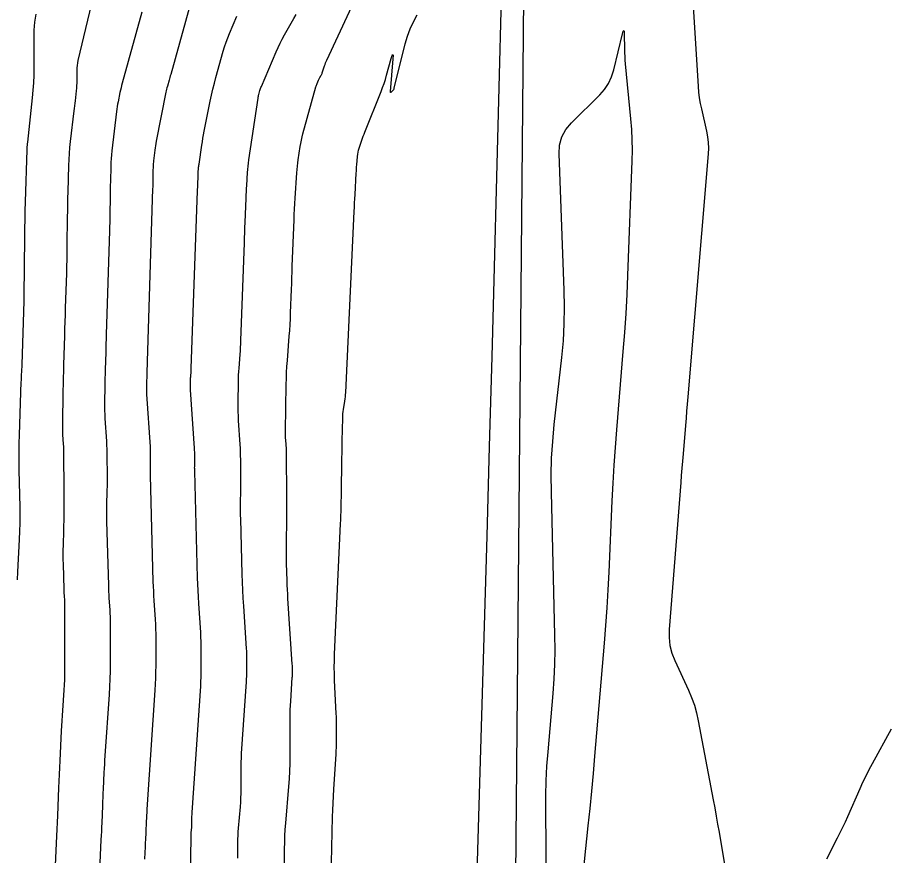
# Model space of a CAD drawing. Extents: x 1768942 to 1774819, y 723037 to 732099.
# Drawn here: x 1770553 to 1770610.2, y 731123.3 to 731178.5 of the extents above; entities that cross this region are included whole.
import ezdxf

# ---------------------------------------------------------------- set-up
doc = ezdxf.new("R2010")
doc.units = 0
doc.layers.add('R_Contours', color=7, linetype='Continuous')
doc.layers.add('R_Horz Alg', color=7, linetype='Continuous')

msp = doc.modelspace()

# ---------------------------------------------------------------- linework, layer by layer
at = {"layer": 'R_Contours'}
for points in [[(1770570.628, 731122.013), (1770570.632, 731123.746), (1770570.637, 731124.167), (1770570.652, 731124.588), (1770570.675, 731125.008), (1770570.707, 731125.427), (1770570.917, 731127.851), (1770570.955, 731128.354), (1770570.982, 731128.858), (1770570.997, 731129.362), (1770571.002, 731129.866), (1770570.996, 731132.328), (1770570.998, 731132.612), (1770571.004, 731132.896), (1770571.016, 731133.179), (1770571.033, 731133.463), (1770571.138, 731135.016), (1770571.142, 731135.089), (1770571.145, 731135.163), (1770571.147, 731135.236), (1770571.148, 731135.31), (1770571.148, 731135.603), (1770571.148, 731135.677), (1770571.146, 731135.75), (1770571.143, 731135.823), (1770571.139, 731135.897), (1770570.851, 731140.23), (1770570.833, 731140.521), (1770570.818, 731140.813), (1770570.806, 731141.105), (1770570.797, 731141.397), (1770570.765, 731142.565), (1770570.758, 731142.857), (1770570.754, 731143.149), (1770570.753, 731143.441), (1770570.755, 731143.733), (1770570.774, 731145.586), (1770570.778, 731145.992), (1770570.779, 731146.398), (1770570.78, 731146.805), (1770570.778, 731147.211), (1770570.766, 731149.496), (1770570.764, 731149.642), (1770570.76, 731149.788), (1770570.754, 731149.934), (1770570.745, 731150.079), (1770570.707, 731150.662), (1770570.699, 731150.808), (1770570.693, 731150.954), (1770570.691, 731151.1), (1770570.692, 731151.246), (1770570.737, 731154.321), (1770570.746, 731154.717), (1770570.761, 731155.113), (1770570.783, 731155.509), (1770570.811, 731155.904), (1770570.939, 731157.507), (1770570.968, 731157.892), (1770570.992, 731158.277), (1770571.012, 731158.662), (1770571.028, 731159.047), (1770571.082, 731160.588), (1770571.096, 731160.974), (1770571.11, 731161.359), (1770571.124, 731161.744), (1770571.138, 731162.13), (1770571.254, 731165.182), (1770571.268, 731165.535), (1770571.285, 731165.888), (1770571.305, 731166.241), (1770571.327, 731166.593), (1770571.438, 731168.275), (1770571.455, 731168.492), (1770571.476, 731168.708), (1770571.501, 731168.923), (1770571.531, 731169.138), (1770571.658, 731169.998), (1770571.693, 731170.212), (1770571.735, 731170.425), (1770571.783, 731170.637), (1770571.838, 731170.847), (1770572.697, 731173.933), (1770572.714, 731173.988), (1770572.732, 731174.043), (1770572.752, 731174.097), (1770572.773, 731174.15), (1770572.874, 731174.386), (1770572.892, 731174.426), (1770572.911, 731174.466), (1770572.931, 731174.505), (1770572.953, 731174.544), (1770573.04, 731174.697), (1770573.061, 731174.736), (1770573.079, 731174.775), (1770573.096, 731174.816), (1770573.111, 731174.857), (1770573.265, 731175.327), (1770573.297, 731175.419), (1770573.331, 731175.51), (1770573.368, 731175.6), (1770573.408, 731175.688), (1770576.244, 731181.802)], [(1770558.277, 731181.007), (1770557.012, 731175.673), (1770556.978, 731175.511), (1770556.954, 731175.347), (1770556.939, 731175.182), (1770556.934, 731175.016), (1770556.933, 731174.349), (1770556.931, 731174.182), (1770556.924, 731174.016), (1770556.913, 731173.85), (1770556.897, 731173.684), (1770556.824, 731173.018), (1770556.806, 731172.852), (1770556.788, 731172.685), (1770556.768, 731172.519), (1770556.749, 731172.353), (1770556.509, 731170.331), (1770556.467, 731169.939), (1770556.434, 731169.545), (1770556.41, 731169.151), (1770556.394, 731168.757), (1770556.345, 731167.027), (1770556.334, 731166.607), (1770556.325, 731166.187), (1770556.317, 731165.767), (1770556.312, 731165.347), (1770556.291, 731163.461), (1770556.285, 731163.007), (1770556.277, 731162.553), (1770556.266, 731162.099), (1770556.253, 731161.645), (1770556.181, 731159.379), (1770556.166, 731158.918), (1770556.152, 731158.457), (1770556.138, 731157.997), (1770556.124, 731157.536), (1770556.067, 731155.63), (1770556.055, 731155.201), (1770556.045, 731154.772), (1770556.036, 731154.343), (1770556.028, 731153.913), (1770555.992, 731151.65), (1770555.991, 731151.493), (1770555.994, 731151.337), (1770555.999, 731151.181), (1770556.007, 731151.025), (1770556.047, 731150.401), (1770556.056, 731150.245), (1770556.062, 731150.088), (1770556.067, 731149.932), (1770556.069, 731149.776), (1770556.09, 731147.391), (1770556.092, 731146.963), (1770556.091, 731146.536), (1770556.086, 731146.109), (1770556.078, 731145.681), (1770556.033, 731143.733), (1770556.028, 731143.425), (1770556.026, 731143.117), (1770556.029, 731142.809), (1770556.035, 731142.502), (1770556.08, 731140.853), (1770556.083, 731140.754), (1770556.088, 731140.655), (1770556.093, 731140.556), (1770556.099, 731140.458), (1770556.125, 731140.063), (1770556.131, 731139.964), (1770556.135, 731139.865), (1770556.137, 731139.766), (1770556.138, 731139.668), (1770556.132, 731135.546), (1770556.129, 731135.209), (1770556.12, 731134.872), (1770556.106, 731134.535), (1770556.086, 731134.198), (1770555.995, 731132.852), (1770555.973, 731132.515), (1770555.953, 731132.179), (1770555.934, 731131.842), (1770555.916, 731131.505), (1770555.818, 731129.529), (1770555.797, 731129.087), (1770555.777, 731128.645), (1770555.757, 731128.203), (1770555.739, 731127.762), (1770555.667, 731125.931), (1770555.649, 731125.479), (1770555.629, 731125.027), (1770555.608, 731124.575), (1770555.585, 731124.122), (1770555.46, 731121.67)], [(1770564.678, 731180.335), (1770563.125, 731174.758), (1770563.098, 731174.66), (1770563.071, 731174.563), (1770563.044, 731174.465), (1770563.016, 731174.367), (1770562.908, 731173.975), (1770562.881, 731173.877), (1770562.857, 731173.779), (1770562.834, 731173.68), (1770562.814, 731173.58), (1770562.169, 731170.35), (1770562.141, 731170.205), (1770562.116, 731170.059), (1770562.094, 731169.912), (1770562.076, 731169.765), (1770561.991, 731169.055), (1770561.982, 731168.968), (1770561.975, 731168.881), (1770561.969, 731168.794), (1770561.966, 731168.706), (1770561.956, 731168.356), (1770561.954, 731168.269), (1770561.952, 731168.181), (1770561.95, 731168.094), (1770561.949, 731168.006), (1770561.945, 731167.614), (1770561.944, 731167.519), (1770561.942, 731167.425), (1770561.939, 731167.33), (1770561.937, 731167.236), (1770561.576, 731155.843), (1770561.572, 731155.732), (1770561.569, 731155.621), (1770561.565, 731155.509), (1770561.562, 731155.398), (1770561.548, 731154.938), (1770561.545, 731154.834), (1770561.543, 731154.73), (1770561.541, 731154.627), (1770561.539, 731154.523), (1770561.532, 731154.108), (1770561.532, 731154.005), (1770561.533, 731153.901), (1770561.537, 731153.797), (1770561.542, 731153.694), (1770561.762, 731150.226), (1770561.768, 731150.129), (1770561.772, 731150.032), (1770561.775, 731149.935), (1770561.776, 731149.838), (1770561.78, 731149.443), (1770561.78, 731149.35), (1770561.78, 731149.256), (1770561.779, 731149.163), (1770561.777, 731149.07), (1770561.768, 731148.697), (1770561.767, 731148.603), (1770561.767, 731148.51), (1770561.767, 731148.417), (1770561.769, 731148.323), (1770561.959, 731141.344), (1770561.969, 731141.031), (1770561.982, 731140.718), (1770561.999, 731140.406), (1770562.018, 731140.093), (1770562.101, 731138.844), (1770562.119, 731138.532), (1770562.132, 731138.219), (1770562.139, 731137.906), (1770562.141, 731137.593), (1770562.139, 731135.796), (1770562.135, 731135.392), (1770562.125, 731134.988), (1770562.107, 731134.585), (1770562.084, 731134.182), (1770561.575, 731126.652), (1770561.568, 731126.548), (1770561.561, 731126.444), (1770561.555, 731126.339), (1770561.55, 731126.235), (1770561.529, 731125.817), (1770561.524, 731125.712), (1770561.519, 731125.608), (1770561.515, 731125.503), (1770561.511, 731125.398), (1770561.494, 731124.965), (1770561.489, 731124.858), (1770561.485, 731124.751), (1770561.48, 731124.644), (1770561.474, 731124.537), (1770561.445, 731123.957), (1770561.439, 731123.844), (1770561.433, 731123.731), (1770561.428, 731123.618), (1770561.423, 731123.505), (1770561.404, 731123.052)], [(1770561.232, 731178.859), (1770559.931, 731174.179), (1770559.89, 731174.026), (1770559.852, 731173.873), (1770559.817, 731173.718), (1770559.785, 731173.564), (1770559.661, 731172.943), (1770559.631, 731172.787), (1770559.605, 731172.631), (1770559.582, 731172.475), (1770559.562, 731172.318), (1770559.253, 731169.718), (1770559.226, 731169.466), (1770559.205, 731169.213), (1770559.189, 731168.96), (1770559.179, 731168.706), (1770559.15, 731167.692), (1770559.144, 731167.438), (1770559.138, 731167.184), (1770559.134, 731166.93), (1770559.13, 731166.677), (1770559.118, 731165.538), (1770559.114, 731165.263), (1770559.109, 731164.989), (1770559.103, 731164.715), (1770559.095, 731164.44), (1770558.878, 731157.611), (1770558.869, 731157.325), (1770558.86, 731157.039), (1770558.852, 731156.753), (1770558.843, 731156.467), (1770558.808, 731155.284), (1770558.8, 731155.018), (1770558.794, 731154.751), (1770558.788, 731154.485), (1770558.783, 731154.218), (1770558.767, 731153.152), (1770558.765, 731152.886), (1770558.769, 731152.619), (1770558.778, 731152.353), (1770558.792, 731152.087), (1770558.886, 731150.6), (1770558.902, 731150.33), (1770558.913, 731150.06), (1770558.921, 731149.79), (1770558.925, 731149.519), (1770558.935, 731148.417), (1770558.936, 731148.157), (1770558.935, 731147.896), (1770558.932, 731147.636), (1770558.927, 731147.375), (1770558.903, 731146.334), (1770558.899, 731146.074), (1770558.898, 731145.814), (1770558.9, 731145.553), (1770558.906, 731145.293), (1770559.02, 731141.098), (1770559.026, 731140.892), (1770559.035, 731140.687), (1770559.046, 731140.481), (1770559.058, 731140.275), (1770559.113, 731139.453), (1770559.125, 731139.248), (1770559.133, 731139.042), (1770559.138, 731138.836), (1770559.14, 731138.63), (1770559.136, 731135.958), (1770559.131, 731135.444), (1770559.118, 731134.93), (1770559.096, 731134.417), (1770559.065, 731133.904), (1770558.792, 731129.857), (1770558.774, 731129.584), (1770558.757, 731129.311), (1770558.742, 731129.038), (1770558.728, 731128.765), (1770558.674, 731127.673), (1770558.661, 731127.399), (1770558.648, 731127.126), (1770558.636, 731126.853), (1770558.625, 731126.58), (1770558.58, 731125.448), (1770558.569, 731125.169), (1770558.557, 731124.889), (1770558.544, 731124.609), (1770558.53, 731124.33), (1770558.452, 731122.814)], [(1770597.554, 731179.258), (1770597.875, 731173.961), (1770597.905, 731173.588), (1770597.951, 731173.216), (1770598.012, 731172.846), (1770598.089, 731172.479), (1770598.426, 731171.015), (1770598.496, 731170.648), (1770598.537, 731170.279), (1770598.549, 731169.907), (1770598.533, 731169.534), (1770597.196, 731153.513), (1770597.157, 731153.043), (1770597.117, 731152.573), (1770597.078, 731152.103), (1770597.038, 731151.633), (1770596.879, 731149.753), (1770596.839, 731149.283), (1770596.8, 731148.813), (1770596.762, 731148.342), (1770596.725, 731147.872), (1770595.966, 731138.182), (1770595.957, 731137.654), (1770596.016, 731137.138), (1770596.141, 731136.635), (1770596.334, 731136.144), (1770597.238, 731134.202), (1770597.448, 731133.712), (1770597.626, 731133.211), (1770597.772, 731132.7), (1770597.887, 731132.179), (1770598.867, 731126.967), (1770598.966, 731126.435), (1770599.063, 731125.902), (1770599.158, 731125.369), (1770599.251, 731124.835), (1770599.618, 731122.7)], [(1770554.243, 731178.735), (1770554.188, 731178.471), (1770554.149, 731178.206), (1770554.125, 731177.939), (1770554.117, 731177.67), (1770554.114, 731175.206), (1770554.107, 731174.706), (1770554.086, 731174.206), (1770554.052, 731173.707), (1770554.004, 731173.209), (1770553.687, 731170.291), (1770553.683, 731170.25), (1770553.678, 731170.209), (1770553.673, 731170.168), (1770553.668, 731170.127), (1770553.649, 731169.962), (1770553.644, 731169.921), (1770553.641, 731169.879), (1770553.638, 731169.838), (1770553.637, 731169.797), (1770553.539, 731166.362), (1770553.524, 731165.776), (1770553.511, 731165.19), (1770553.501, 731164.603), (1770553.493, 731164.017), (1770553.451, 731160.177), (1770553.451, 731160.147), (1770553.45, 731160.117), (1770553.45, 731160.087), (1770553.449, 731160.057), (1770553.444, 731159.906), (1770553.442, 731159.846), (1770553.441, 731159.815), (1770553.317, 731155.645), (1770553.314, 731155.55), (1770553.31, 731155.455), (1770553.305, 731155.36), (1770553.3, 731155.264), (1770553.277, 731154.884), (1770553.272, 731154.789), (1770553.267, 731154.694), (1770553.263, 731154.599), (1770553.259, 731154.503), (1770553.137, 731151.018), (1770553.121, 731150.435), (1770553.113, 731149.852), (1770553.114, 731149.27), (1770553.124, 731148.687), (1770553.18, 731146.257), (1770553.188, 731145.724), (1770553.184, 731145.19), (1770553.171, 731144.657), (1770553.146, 731144.123), (1770553.028, 731141.991), (1770553.002, 731141.457)], [(1770564.369, 731116.006), (1770564.444, 731123.483), (1770564.445, 731123.546), (1770564.447, 731123.609), (1770564.449, 731123.673), (1770564.452, 731123.736), (1770564.464, 731123.989), (1770564.466, 731124.052), (1770564.468, 731124.116), (1770564.469, 731124.179), (1770564.47, 731124.242), (1770564.47, 731124.519), (1770564.471, 731124.586), (1770564.474, 731124.653), (1770564.477, 731124.721), (1770564.482, 731124.788), (1770564.516, 731125.175), (1770564.522, 731125.255), (1770564.526, 731125.335), (1770564.529, 731125.416), (1770564.529, 731125.496), (1770564.529, 731125.819), (1770564.529, 731125.9), (1770564.531, 731125.98), (1770564.534, 731126.061), (1770564.539, 731126.141), (1770565.102, 731134.46), (1770565.119, 731134.753), (1770565.131, 731135.047), (1770565.139, 731135.34), (1770565.142, 731135.634), (1770565.143, 731136.809), (1770565.141, 731137.102), (1770565.134, 731137.396), (1770565.122, 731137.689), (1770565.105, 731137.982), (1770564.977, 731139.911), (1770564.952, 731140.33), (1770564.93, 731140.75), (1770564.912, 731141.169), (1770564.899, 731141.589), (1770564.707, 731148.628), (1770564.706, 731148.702), (1770564.705, 731148.775), (1770564.704, 731148.849), (1770564.705, 731148.922), (1770564.708, 731149.216), (1770564.708, 731149.289), (1770564.709, 731149.363), (1770564.709, 731149.436), (1770564.708, 731149.509), (1770564.707, 731149.822), (1770564.706, 731149.899), (1770564.704, 731149.975), (1770564.7, 731150.052), (1770564.696, 731150.128), (1770564.44, 731153.979), (1770564.436, 731154.059), (1770564.433, 731154.139), (1770564.432, 731154.219), (1770564.432, 731154.299), (1770564.437, 731154.656), (1770564.439, 731154.717), (1770564.441, 731154.778), (1770564.444, 731154.839), (1770564.449, 731154.9), (1770564.468, 731155.143), (1770564.473, 731155.203), (1770564.477, 731155.264), (1770564.48, 731155.325), (1770564.482, 731155.386), (1770564.895, 731167.082), (1770564.899, 731167.19), (1770564.903, 731167.298), (1770564.907, 731167.407), (1770564.911, 731167.515), (1770564.93, 731168.031), (1770564.933, 731168.099), (1770564.936, 731168.166), (1770564.94, 731168.234), (1770564.944, 731168.301), (1770564.962, 731168.571), (1770564.967, 731168.639), (1770564.974, 731168.706), (1770564.982, 731168.773), (1770564.991, 731168.84), (1770565.176, 731170.091), (1770565.212, 731170.321), (1770565.25, 731170.551), (1770565.292, 731170.781), (1770565.336, 731171.01), (1770565.736, 731172.999), (1770565.819, 731173.391), (1770565.909, 731173.782), (1770566.006, 731174.171), (1770566.11, 731174.559), (1770566.589, 731176.28), (1770566.677, 731176.578), (1770566.775, 731176.872), (1770566.883, 731177.163), (1770567, 731177.451), (1770567.489, 731178.595)], [(1770567.549, 731123.128), (1770567.551, 731124.133), (1770567.554, 731124.377), (1770567.563, 731124.621), (1770567.576, 731124.864), (1770567.595, 731125.107), (1770567.716, 731126.513), (1770567.738, 731126.804), (1770567.754, 731127.096), (1770567.763, 731127.389), (1770567.766, 731127.681), (1770567.763, 731128.853), (1770567.765, 731129.145), (1770567.772, 731129.438), (1770567.784, 731129.73), (1770567.801, 731130.022), (1770568.12, 731134.738), (1770568.13, 731134.921), (1770568.138, 731135.105), (1770568.143, 731135.288), (1770568.145, 731135.472), (1770568.146, 731136.206), (1770568.144, 731136.39), (1770568.14, 731136.573), (1770568.133, 731136.756), (1770568.122, 731136.94), (1770567.937, 731139.729), (1770567.905, 731140.255), (1770567.877, 731140.781), (1770567.855, 731141.308), (1770567.838, 731141.835), (1770567.739, 731145.482), (1770567.734, 731145.722), (1770567.731, 731145.962), (1770567.73, 731146.202), (1770567.731, 731146.442), (1770567.741, 731147.401), (1770567.743, 731147.641), (1770567.744, 731147.88), (1770567.744, 731148.12), (1770567.743, 731148.36), (1770567.738, 731149.381), (1770567.735, 731149.631), (1770567.728, 731149.881), (1770567.717, 731150.131), (1770567.702, 731150.381), (1770567.598, 731151.948), (1770567.582, 731152.247), (1770567.571, 731152.547), (1770567.566, 731152.846), (1770567.567, 731153.146), (1770567.587, 731154.489), (1770567.592, 731154.717), (1770567.601, 731154.946), (1770567.614, 731155.174), (1770567.63, 731155.402), (1770567.703, 731156.314), (1770567.72, 731156.542), (1770567.734, 731156.77), (1770567.746, 731156.999), (1770567.755, 731157.227), (1770567.982, 731163.654), (1770567.994, 731163.991), (1770568.006, 731164.329), (1770568.019, 731164.666), (1770568.031, 731165.003), (1770568.092, 731166.606), (1770568.101, 731166.817), (1770568.111, 731167.027), (1770568.122, 731167.237), (1770568.136, 731167.447), (1770568.191, 731168.287), (1770568.207, 731168.497), (1770568.228, 731168.707), (1770568.252, 731168.916), (1770568.281, 731169.124), (1770568.881, 731173.181), (1770568.892, 731173.247), (1770568.905, 731173.313), (1770568.92, 731173.378), (1770568.937, 731173.443), (1770569.009, 731173.702), (1770569.028, 731173.767), (1770569.049, 731173.83), (1770569.072, 731173.893), (1770569.098, 731173.956), (1770570.077, 731176.245), (1770570.203, 731176.529), (1770570.337, 731176.809), (1770570.479, 731177.085), (1770570.629, 731177.357), (1770571.244, 731178.439), (1770571.391, 731178.712)], [(1770573.693, 731121.796), (1770573.791, 731125.837), (1770573.805, 731126.297), (1770573.823, 731126.756), (1770573.846, 731127.214), (1770573.873, 731127.673), (1770574.024, 731129.977), (1770574.036, 731130.201), (1770574.045, 731130.424), (1770574.051, 731130.648), (1770574.053, 731130.872), (1770574.052, 731131.767), (1770574.051, 731131.991), (1770574.047, 731132.215), (1770574.04, 731132.439), (1770574.031, 731132.662), (1770573.927, 731134.827), (1770573.911, 731135.262), (1770573.906, 731135.698), (1770573.91, 731136.133), (1770573.925, 731136.568), (1770574.322, 731145.142), (1770574.334, 731145.415), (1770574.343, 731145.688), (1770574.35, 731145.96), (1770574.356, 731146.233), (1770574.372, 731147.325), (1770574.377, 731147.598), (1770574.381, 731147.871), (1770574.385, 731148.144), (1770574.39, 731148.417), (1770574.408, 731149.512), (1770574.413, 731149.786), (1770574.418, 731150.06), (1770574.423, 731150.333), (1770574.428, 731150.607), (1770574.459, 731152.121), (1770574.464, 731152.261), (1770574.475, 731152.401), (1770574.49, 731152.541), (1770574.51, 731152.68), (1770574.601, 731153.235), (1770574.621, 731153.374), (1770574.638, 731153.513), (1770574.65, 731153.653), (1770574.659, 731153.793), (1770575.213, 731165.732), (1770575.226, 731166.011), (1770575.24, 731166.29), (1770575.255, 731166.569), (1770575.27, 731166.848), (1770575.351, 731168.242), (1770575.359, 731168.381), (1770575.368, 731168.52), (1770575.378, 731168.659), (1770575.389, 731168.798), (1770575.435, 731169.356), (1770575.45, 731169.493), (1770575.473, 731169.629), (1770575.505, 731169.764), (1770575.545, 731169.896), (1770575.721, 731170.423), (1770575.766, 731170.554), (1770575.813, 731170.685), (1770575.862, 731170.815), (1770575.912, 731170.944), (1770576.983, 731173.623), (1770577.086, 731173.889), (1770577.181, 731174.159), (1770577.269, 731174.43), (1770577.349, 731174.704), (1770577.657, 731175.805), (1770577.722, 731176.011), (1770577.761, 731176.076), (1770577.775, 731176.001), (1770577.764, 731175.786), (1770577.585, 731173.623), (1770577.586, 731173.59), (1770577.596, 731173.574), (1770577.614, 731173.576), (1770577.641, 731173.595), (1770577.767, 731173.706), (1770577.796, 731173.735), (1770577.819, 731173.768), (1770577.838, 731173.804), (1770577.85, 731173.843), (1770578.58, 731176.78), (1770578.722, 731177.276), (1770578.9, 731177.757), (1770579.114, 731178.224), (1770579.362, 731178.676)], [(1770587.875, 731121.41), (1770587.836, 731126.29), (1770587.84, 731127.252), (1770587.867, 731128.214), (1770587.916, 731129.175), (1770587.989, 731130.134), (1770588.324, 731133.972), (1770588.395, 731134.932), (1770588.438, 731135.893), (1770588.454, 731136.854), (1770588.443, 731137.816), (1770588.206, 731147.246), (1770588.196, 731148.357), (1770588.225, 731149.467), (1770588.293, 731150.576), (1770588.398, 731151.682), (1770588.894, 731156.106), (1770588.997, 731157.213), (1770589.059, 731158.321), (1770589.079, 731159.431), (1770589.057, 731160.542), (1770588.714, 731169.525), (1770588.747, 731170.102), (1770588.893, 731170.635), (1770589.152, 731171.124), (1770589.523, 731171.567), (1770591.392, 731173.41), (1770591.711, 731173.77), (1770591.971, 731174.163), (1770592.173, 731174.588), (1770592.316, 731175.047), (1770592.886, 731177.42), (1770592.936, 731177.598), (1770592.973, 731177.655), (1770592.997, 731177.592), (1770593.007, 731177.407), (1770593.019, 731176.425), (1770593.025, 731176.18), (1770593.036, 731175.935), (1770593.052, 731175.691), (1770593.073, 731175.446), (1770593.425, 731171.821), (1770593.48, 731171.135), (1770593.512, 731170.448), (1770593.52, 731169.761), (1770593.506, 731169.073), (1770593.224, 731161.5), (1770593.17, 731160.249), (1770593.102, 731158.998), (1770593.02, 731157.749), (1770592.923, 731156.5), (1770592.496, 731151.349), (1770592.404, 731150.179), (1770592.324, 731149.007), (1770592.255, 731147.835), (1770592.197, 731146.662), (1770591.987, 731141.97), (1770591.929, 731140.797), (1770591.859, 731139.625), (1770591.777, 731138.453), (1770591.684, 731137.283), (1770591.053, 731129.841), (1770590.953, 731128.692), (1770590.847, 731127.543), (1770590.736, 731126.396), (1770590.619, 731125.249), (1770590.129, 731120.565)], [(1770606.356, 731123.082), (1770607.068, 731124.466), (1770607.243, 731124.813), (1770607.413, 731125.163), (1770607.578, 731125.515), (1770607.737, 731125.87), (1770608.546, 731127.704), (1770608.737, 731128.126), (1770608.937, 731128.544), (1770609.147, 731128.957), (1770609.365, 731129.366), (1770610.608, 731131.639)]]:
    msp.add_lwpolyline(points, dxfattribs=at)
at = {"layer": 'R_Horz Alg'}
msp.add_line((1770584.608, 730984.478), (1770588.048, 731363.138), dxfattribs=at)
msp.add_arc((1759129.36, 731467.219), 11459.16, 355.6942048, 359.4795914, dxfattribs=at)

doc.saveas('drawing.dxf')
